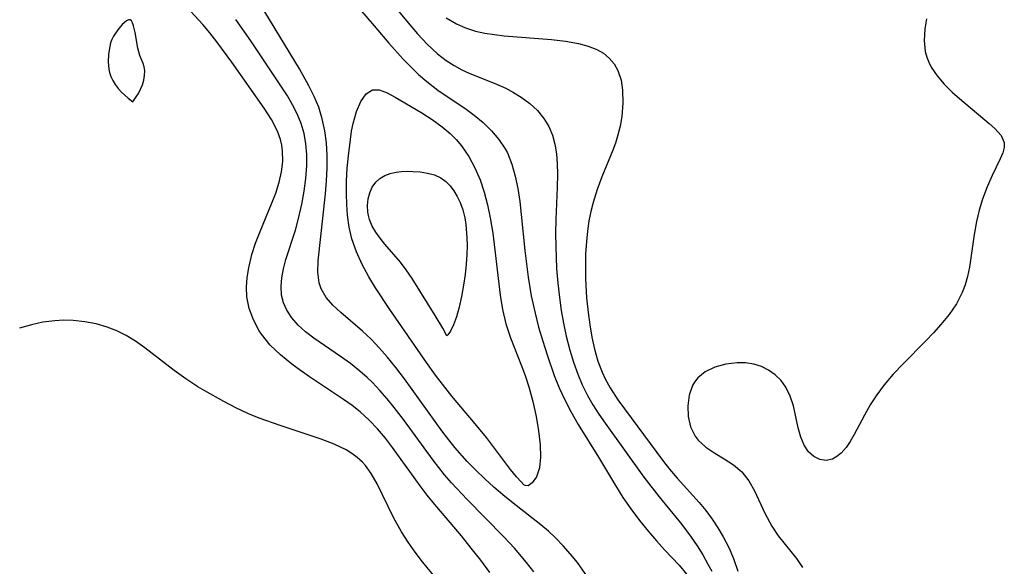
# Model space of a CAD drawing. Header units: metres. Extents: x 1073367 to 1082519, y 1569854 to 1574957.
# Tile 915 of 1056: x 1080784 to 1080910, y 1572429 to 1572499. Entities that reach past the tile are written whole.
import ezdxf

# ---------------------------------------------------------------- set-up
doc = ezdxf.new("R2010")
doc.units = ezdxf.units.M
doc.layers.add('CGG_CurvaNivelLidar_v1', color=253, linetype='Continuous', lineweight=30)

msp = doc.modelspace()

# ---------------------------------------------------------------- linework, layer by layer
at = {"layer": 'CGG_CurvaNivelLidar_v1'}
for p, q in [((1080829.8486, 1572503.1709, 73), (1080833.5781, 1572498.5689, 73)), ((1080807.4216, 1572498.3631, 73.5), (1080804.4137, 1572501.6744, 73.5)), ((1080826.5728, 1572501.3205, 72.5), (1080829.2777, 1572498.2228, 72.5)), ((1080819.7307, 1572492.7208, 72.5), (1080815.3206, 1572500.006, 72.5)), ((1080797.1487, 1572498.3647, 74), (1080796.5809, 1572497.6961, 74)), ((1080797.6987, 1572498.8418, 74), (1080797.1487, 1572498.3647, 74)), ((1080797.9453, 1572498.9648, 74), (1080797.6987, 1572498.8418, 74)), ((1080798.1591, 1572498.9744, 74), (1080797.9453, 1572498.9648, 74)), ((1080798.3398, 1572498.8366, 74), (1080798.1591, 1572498.9744, 74)), ((1080798.4832, 1572498.5758, 74), (1080798.3398, 1572498.8366, 74)), ((1080798.6003, 1572498.2264, 74), (1080798.4832, 1572498.5758, 74)), ((1080798.7882, 1572497.3606, 74), (1080798.6003, 1572498.2264, 74)), ((1080808.3028, 1572497.3242, 73.5), (1080807.4216, 1572498.3631, 73.5)), ((1080813.5476, 1572496.2772, 73), (1080811.651, 1572499, 73)), ((1080829.2777, 1572498.2228, 72.5), (1080831.1451, 1572496.0192, 72.5)), ((1080833.5781, 1572498.5689, 73), (1080834.7707, 1572497.1774, 73)), ((1080838.45, 1572499.23, 73.5), (1080839.7335, 1572498.4444, 73.5)), ((1080839.7335, 1572498.4444, 73.5), (1080840.9139, 1572497.9318, 73.5)), ((1080899.6349, 1572499.1123, 74), (1080899.41, 1572497.8064, 74)), ((1080796.0645, 1572496.9093, 74), (1080795.8522, 1572496.4792, 74)), ((1080796.5809, 1572497.6961, 74), (1080796.0645, 1572496.9093, 74)), ((1080799.1499, 1572495.3772, 74), (1080798.7882, 1572497.3606, 74)), ((1080809.2283, 1572496.1607, 73.5), (1080808.3028, 1572497.3242, 73.5)), ((1080834.7707, 1572497.1774, 73), (1080836.0097, 1572495.8609, 73)), ((1080840.9139, 1572497.9318, 73.5), (1080842.1624, 1572497.5469, 73.5)), ((1080842.1624, 1572497.5469, 73.5), (1080843.3551, 1572497.2837, 73.5)), ((1080843.3551, 1572497.2837, 73.5), (1080844.582, 1572497.0862, 73.5)), ((1080844.582, 1572497.0862, 73.5), (1080845.8341, 1572496.9361, 73.5)), ((1080845.8341, 1572496.9361, 73.5), (1080851.8757, 1572496.4511, 73.5)), ((1080899.41, 1572497.8064, 74), (1080899.3361, 1572496.3593, 74)), ((1080795.687, 1572496.0312, 74), (1080795.5611, 1572495.5652, 74)), ((1080795.8522, 1572496.4792, 74), (1080795.687, 1572496.0312, 74)), ((1080811.1152, 1572493.594, 73.5), (1080809.2283, 1572496.1607, 73.5)), ((1080817.4659, 1572490.4388, 73), (1080813.5476, 1572496.2772, 73)), ((1080831.1451, 1572496.0192, 72.5), (1080832.9583, 1572493.9765, 72.5)), ((1080836.0097, 1572495.8609, 73), (1080837.3204, 1572494.655, 73)), ((1080851.8757, 1572496.4511, 73.5), (1080853.6302, 1572496.2401, 73.5)), ((1080853.6302, 1572496.2401, 73.5), (1080855.3008, 1572495.9374, 73.5)), ((1080855.3008, 1572495.9374, 73.5), (1080856.509, 1572495.6173, 73.5)), ((1080899.3361, 1572496.3593, 74), (1080899.482, 1572494.9594, 74)), ((1080795.4053, 1572494.6011, 74), (1080795.3691, 1572493.6206, 74)), ((1080795.5611, 1572495.5652, 74), (1080795.4053, 1572494.6011, 74)), ((1080799.4214, 1572494.4117, 74), (1080799.1499, 1572495.3772, 74)), ((1080799.8199, 1572493.418, 74), (1080799.4214, 1572494.4117, 74)), ((1080837.3204, 1572494.655, 73), (1080838.4285, 1572493.805, 73)), ((1080856.509, 1572495.6173, 73.5), (1080857.618, 1572495.1889, 73.5)), ((1080857.618, 1572495.1889, 73.5), (1080858.4731, 1572494.7064, 73.5)), ((1080858.4731, 1572494.7064, 73.5), (1080859.2126, 1572494.1078, 73.5)), ((1080899.482, 1572494.9594, 74), (1080899.6693, 1572494.2305, 74)), ((1080795.3691, 1572493.6206, 74), (1080795.4569, 1572492.7102, 74)), ((1080799.9551, 1572492.9742, 74), (1080799.8199, 1572493.418, 74)), ((1080815.2346, 1572487.715, 73.5), (1080811.1152, 1572493.594, 73.5)), ((1080832.9583, 1572493.9765, 72.5), (1080833.92, 1572492.982, 72.5)), ((1080838.4285, 1572493.805, 73), (1080839.4485, 1572493.1556, 73)), ((1080839.4485, 1572493.1556, 73), (1080840.4318, 1572492.6255, 73)), ((1080859.2126, 1572494.1078, 73.5), (1080859.8351, 1572493.3637, 73.5)), ((1080859.8351, 1572493.3637, 73.5), (1080860.3129, 1572492.5077, 73.5)), ((1080899.6693, 1572494.2305, 74), (1080899.928, 1572493.5619, 74)), ((1080899.928, 1572493.5619, 74), (1080900.2349, 1572492.962, 74)), ((1080795.4569, 1572492.7102, 74), (1080795.5553, 1572492.2474, 74)), ((1080795.5553, 1572492.2474, 74), (1080795.7234, 1572491.7489, 74)), ((1080799.9228, 1572491.3044, 74), (1080800.0181, 1572491.8973, 74)), ((1080800.0261, 1572492.4641, 74), (1080799.9551, 1572492.9742, 74)), ((1080800.0181, 1572491.8973, 74), (1080800.0261, 1572492.4641, 74)), ((1080820.9485, 1572490.5622, 72.5), (1080819.7307, 1572492.7208, 72.5)), ((1080833.92, 1572492.982, 72.5), (1080834.919, 1572492.0282, 72.5)), ((1080834.919, 1572492.0282, 72.5), (1080835.96, 1572491.1257, 72.5)), ((1080840.4318, 1572492.6255, 73), (1080841.4424, 1572492.1528, 73)), ((1080841.4424, 1572492.1528, 73), (1080844.5308, 1572490.9141, 73)), ((1080860.3129, 1572492.5077, 73.5), (1080860.7136, 1572491.3069, 73.5)), ((1080900.2349, 1572492.962, 74), (1080900.9882, 1572491.8405, 74)), ((1080795.7234, 1572491.7489, 74), (1080795.9597, 1572491.2363, 74)), ((1080795.9597, 1572491.2363, 74), (1080796.2605, 1572490.7325, 74)), ((1080796.2605, 1572490.7325, 74), (1080796.6531, 1572490.214, 74)), ((1080799.4915, 1572490.1324, 74), (1080799.7376, 1572490.7045, 74)), ((1080799.7376, 1572490.7045, 74), (1080799.9228, 1572491.3044, 74)), ((1080835.96, 1572491.1257, 72.5), (1080837.3812, 1572490.0359, 72.5)), ((1080844.5308, 1572490.9141, 73), (1080846.0343, 1572490.2556, 73)), ((1080860.7136, 1572491.3069, 73.5), (1080860.9225, 1572489.9992, 73.5)), ((1080900.9882, 1572491.8405, 74), (1080901.8952, 1572490.7794, 74)), ((1080901.8952, 1572490.7794, 74), (1080902.9064, 1572489.7697, 74)), ((1080796.6531, 1572490.214, 74), (1080797.0803, 1572489.7433, 74)), ((1080797.0803, 1572489.7433, 74), (1080797.8964, 1572488.9912, 74)), ((1080798.9509, 1572489.166, 74), (1080799.2184, 1572489.6117, 74)), ((1080799.2184, 1572489.6117, 74), (1080799.4915, 1572490.1324, 74)), ((1080818.2066, 1572489.2983, 73), (1080817.4659, 1572490.4388, 73)), ((1080821.6164, 1572489.2167, 72.5), (1080820.9485, 1572490.5622, 72.5)), ((1080827.5726, 1572488.576, 72), (1080828.2471, 1572489.5315, 72)), ((1080828.2471, 1572489.5315, 72), (1080829.0466, 1572490.0447, 72)), ((1080829.0466, 1572490.0447, 72), (1080829.896, 1572490.046, 72)), ((1080829.896, 1572490.046, 72), (1080830.8535, 1572489.6979, 72)), ((1080830.8535, 1572489.6979, 72), (1080831.9157, 1572489.1242, 72)), ((1080837.3812, 1572490.0359, 72.5), (1080840.9816, 1572487.5806, 72.5)), ((1080846.0343, 1572490.2556, 73), (1080847.034, 1572489.7293, 73)), ((1080847.034, 1572489.7293, 73), (1080847.9847, 1572489.1401, 73)), ((1080860.9225, 1572489.9992, 73.5), (1080860.9604, 1572488.366, 73.5)), ((1080902.9064, 1572489.7697, 74), (1080903.8221, 1572488.9413, 74)), ((1080797.8964, 1572488.9912, 74), (1080798.5, 1572488.5208, 74)), ((1080798.5, 1572488.5208, 74), (1080798.9509, 1572489.166, 74)), ((1080818.8766, 1572488.1575, 73), (1080818.2066, 1572489.2983, 73)), ((1080819.4673, 1572486.9884, 73), (1080818.8766, 1572488.1575, 73)), ((1080822.1901, 1572487.8344, 72.5), (1080821.6164, 1572489.2167, 72.5)), ((1080827.0166, 1572487.2962, 72), (1080827.5726, 1572488.576, 72)), ((1080831.9157, 1572489.1242, 72), (1080835.3139, 1572487.1284, 72)), ((1080847.9847, 1572489.1401, 73), (1080849.0762, 1572488.3257, 73)), ((1080849.0762, 1572488.3257, 73), (1080850.0545, 1572487.4126, 73)), ((1080860.9604, 1572488.366, 73.5), (1080860.8084, 1572486.6725, 73.5)), ((1080903.8221, 1572488.9413, 74), (1080907.6137, 1572485.7861, 74)), ((1080816.1844, 1572486.2634, 73.5), (1080815.2346, 1572487.715, 73.5)), ((1080819.955, 1572485.7841, 73), (1080819.4673, 1572486.9884, 73)), ((1080822.6525, 1572486.3631, 72.5), (1080822.1901, 1572487.8344, 72.5)), ((1080826.5844, 1572485.7809, 72), (1080827.0166, 1572487.2962, 72)), ((1080835.3139, 1572487.1284, 72), (1080836.6382, 1572486.2782, 72)), ((1080840.9816, 1572487.5806, 72.5), (1080842.009, 1572486.834, 72.5)), ((1080850.0545, 1572487.4126, 73), (1080850.8909, 1572486.3935, 73)), ((1080816.9573, 1572484.7789, 73.5), (1080816.1844, 1572486.2634, 73.5)), ((1080820.3266, 1572484.5048, 73), (1080819.955, 1572485.7841, 73)), ((1080822.9862, 1572484.8509, 72.5), (1080822.6525, 1572486.3631, 72.5)), ((1080826.3873, 1572484.7861, 72), (1080826.5844, 1572485.7809, 72)), ((1080836.6382, 1572486.2782, 72), (1080837.9366, 1572485.3337, 72)), ((1080842.009, 1572486.834, 72.5), (1080843.163, 1572485.8839, 72.5)), ((1080843.163, 1572485.8839, 72.5), (1080844.2226, 1572484.8584, 72.5)), ((1080850.8909, 1572486.3935, 73), (1080851.4982, 1572485.3817, 73)), ((1080860.8084, 1572486.6725, 73.5), (1080860.5885, 1572485.4111, 73.5)), ((1080907.6137, 1572485.7861, 74), (1080908.3309, 1572485.1445, 74)), ((1080817.3285, 1572483.7381, 73.5), (1080816.9573, 1572484.7789, 73.5)), ((1080820.5659, 1572483.1899, 73), (1080820.3266, 1572484.5048, 73)), ((1080823.1954, 1572483.3083, 72.5), (1080822.9862, 1572484.8509, 72.5)), ((1080826.2245, 1572483.7427, 72), (1080826.3873, 1572484.7861, 72)), ((1080837.9366, 1572485.3337, 72), (1080838.9462, 1572484.4803, 72)), ((1080838.9462, 1572484.4803, 72), (1080839.6949, 1572483.7367, 72)), ((1080844.2226, 1572484.8584, 72.5), (1080845.1643, 1572483.751, 72.5)), ((1080851.4982, 1572485.3817, 73), (1080851.967, 1572484.2912, 73)), ((1080860.5885, 1572485.4111, 73.5), (1080860.2772, 1572484.1499, 73.5)), ((1080908.3309, 1572485.1445, 74), (1080909.1341, 1572484.2524, 74)), ((1080817.4977, 1572483.0021, 73.5), (1080817.3285, 1572483.7381, 73.5)), ((1080820.6791, 1572481.809, 73), (1080820.5659, 1572483.1899, 73)), ((1080823.2849, 1572481.711, 72.5), (1080823.1954, 1572483.3083, 72.5)), ((1080825.9749, 1572481.6712, 72), (1080826.2245, 1572483.7427, 72)), ((1080839.6949, 1572483.7367, 72), (1080840.3848, 1572482.931, 72)), ((1080845.1643, 1572483.751, 72.5), (1080845.958, 1572482.5505, 72.5)), ((1080851.967, 1572484.2912, 73), (1080852.2971, 1572483.1359, 73)), ((1080852.2971, 1572483.1359, 73), (1080852.4939, 1572481.9022, 73)), ((1080859.9966, 1572483.2526, 73.5), (1080859.6737, 1572482.3637, 73.5)), ((1080860.2772, 1572484.1499, 73.5), (1080859.9966, 1572483.2526, 73.5)), ((1080909.1341, 1572484.2524, 74), (1080909.5502, 1572483.3597, 74)), ((1080909.5502, 1572483.3597, 74), (1080909.5501, 1572482.7132, 74)), ((1080817.5977, 1572482.229, 73.5), (1080817.4977, 1572483.0021, 73.5)), ((1080817.6125, 1572480.9288, 73.5), (1080817.5977, 1572482.229, 73.5)), ((1080840.3848, 1572482.931, 72), (1080841.3085, 1572481.5881, 72)), ((1080845.958, 1572482.5505, 72.5), (1080846.2314, 1572482.031, 72.5)), ((1080846.2314, 1572482.031, 72.5), (1080846.8144, 1572480.5943, 72.5)), ((1080852.4939, 1572481.9022, 73), (1080852.5828, 1572480.6227, 73)), ((1080859.6737, 1572482.3637, 73.5), (1080858.2876, 1572478.9941, 73.5)), ((1080909.3534, 1572482.0273, 74), (1080909.0233, 1572481.2803, 74)), ((1080909.5501, 1572482.7132, 74), (1080909.3534, 1572482.0273, 74)), ((1080817.4618, 1572479.6101, 73.5), (1080817.6125, 1572480.9288, 73.5)), ((1080820.6765, 1572480.4088, 73), (1080820.6791, 1572481.809, 73)), ((1080823.2744, 1572480.1002, 72.5), (1080823.2849, 1572481.711, 72.5)), ((1080825.8395, 1572480.0694, 72), (1080825.9749, 1572481.6712, 72)), ((1080841.3085, 1572481.5881, 72), (1080842.0927, 1572480.1304, 72)), ((1080846.8144, 1572480.5943, 72.5), (1080847.2429, 1572479.0696, 72.5)), ((1080852.5828, 1572480.6227, 73), (1080852.6014, 1572479.305, 73)), ((1080909.0233, 1572481.2803, 74), (1080907.9907, 1572479.1661, 74)), ((1080817.1637, 1572478.287, 73.5), (1080817.4618, 1572479.6101, 73.5)), ((1080820.5548, 1572478.7762, 73), (1080820.6765, 1572480.4088, 73)), ((1080823.1906, 1572478.4842, 72.5), (1080823.2744, 1572480.1002, 72.5)), ((1080825.7537, 1572478.4408, 72), (1080825.8395, 1572480.0694, 72)), ((1080830.6072, 1572479.1305, 71.5), (1080831.2992, 1572479.4019, 71.5)), ((1080831.2992, 1572479.4019, 71.5), (1080832.0431, 1572479.5815, 71.5)), ((1080832.0431, 1572479.5815, 71.5), (1080832.7395, 1572479.6647, 71.5)), ((1080832.7395, 1572479.6647, 71.5), (1080833.4542, 1572479.6894, 71.5)), ((1080833.4542, 1572479.6894, 71.5), (1080834.1786, 1572479.6717, 71.5)), ((1080834.1786, 1572479.6717, 71.5), (1080835.1278, 1572479.5993, 71.5)), ((1080835.1278, 1572479.5993, 71.5), (1080836.0565, 1572479.4585, 71.5)), ((1080836.0565, 1572479.4585, 71.5), (1080836.9404, 1572479.2227, 71.5)), ((1080842.0927, 1572480.1304, 72), (1080842.7518, 1572478.584, 72)), ((1080816.7161, 1572476.9098, 73.5), (1080817.1637, 1572478.287, 73.5)), ((1080820.3326, 1572477.1393, 73), (1080820.5548, 1572478.7762, 73)), ((1080823.0519, 1572476.8276, 72.5), (1080823.1906, 1572478.4842, 72.5)), ((1080825.7269, 1572476.8011, 72), (1080825.7537, 1572478.4408, 72)), ((1080829.0191, 1572477.677, 71.5), (1080829.4631, 1572478.3064, 71.5)), ((1080829.4631, 1572478.3064, 71.5), (1080829.987, 1572478.7673, 71.5)), ((1080829.987, 1572478.7673, 71.5), (1080830.6072, 1572479.1305, 71.5)), ((1080836.9404, 1572479.2227, 71.5), (1080837.7514, 1572478.8559, 71.5)), ((1080837.7514, 1572478.8559, 71.5), (1080838.3773, 1572478.4052, 71.5)), ((1080838.3773, 1572478.4052, 71.5), (1080838.9324, 1572477.8477, 71.5)), ((1080842.7518, 1572478.584, 72), (1080843.2806, 1572477.0168, 72)), ((1080847.2429, 1572479.0696, 72.5), (1080847.5607, 1572477.4792, 72.5)), ((1080852.6014, 1572479.305, 73), (1080852.5692, 1572477.603, 73)), ((1080858.2876, 1572478.9941, 73.5), (1080857.6844, 1572477.3708, 73.5)), ((1080907.9907, 1572479.1661, 74), (1080907.3469, 1572477.7131, 74)), ((1080816.1815, 1572475.529, 73.5), (1080816.7161, 1572476.9098, 73.5)), ((1080820.0323, 1572475.5083, 73), (1080820.3326, 1572477.1393, 73)), ((1080822.1343, 1572468.277, 72.5), (1080823.0519, 1572476.8276, 72.5)), ((1080828.5132, 1572476.1593, 71.5), (1080828.7072, 1572476.9509, 71.5)), ((1080828.7072, 1572476.9509, 71.5), (1080829.0191, 1572477.677, 71.5)), ((1080838.9324, 1572477.8477, 71.5), (1080839.4227, 1572477.2052, 71.5)), ((1080839.4227, 1572477.2052, 71.5), (1080839.8498, 1572476.4943, 71.5)), ((1080843.2806, 1572477.0168, 72), (1080843.7113, 1572475.4116, 72)), ((1080847.5607, 1572477.4792, 72.5), (1080847.8041, 1572475.8405, 72.5)), ((1080852.5692, 1572477.603, 73), (1080852.4064, 1572473.5582, 73)), ((1080857.6844, 1572477.3708, 73.5), (1080857.1603, 1572475.709, 73.5)), ((1080907.3469, 1572477.7131, 74), (1080906.7617, 1572476.1428, 74)), ((1080825.7605, 1572475.4457, 72), (1080825.7269, 1572476.8011, 72)), ((1080828.4316, 1572475.3287, 71.5), (1080828.5132, 1572476.1593, 71.5)), ((1080839.8498, 1572476.4943, 71.5), (1080840.2114, 1572475.727, 71.5)), ((1080840.2114, 1572475.727, 71.5), (1080840.5486, 1572474.7651, 71.5)), ((1080847.8041, 1572475.8405, 72.5), (1080848.0043, 1572474.1675, 72.5)), ((1080857.1603, 1572475.709, 73.5), (1080856.8667, 1572474.5568, 73.5)), ((1080906.7617, 1572476.1428, 74), (1080906.3535, 1572474.7443, 74)), ((1080814.7276, 1572472.0087, 73.5), (1080816.1815, 1572475.529, 73.5)), ((1080819.6207, 1572473.6922, 73), (1080820.0323, 1572475.5083, 73)), ((1080825.8603, 1572474.0987, 72), (1080825.7605, 1572475.4457, 72)), ((1080828.4662, 1572474.4823, 71.5), (1080828.4316, 1572475.3287, 71.5)), ((1080828.5342, 1572474.0435, 71.5), (1080828.4662, 1572474.4823, 71.5)), ((1080840.5486, 1572474.7651, 71.5), (1080840.7963, 1572473.7542, 71.5)), ((1080843.7113, 1572475.4116, 72), (1080844.0578, 1572473.7714, 72)), ((1080856.8667, 1572474.5568, 73.5), (1080856.629, 1572473.3892, 73.5)), ((1080906.3535, 1572474.7443, 74), (1080906.0216, 1572473.2946, 74)), ((1080819.2229, 1572472.2067, 73), (1080819.6207, 1572473.6922, 73)), ((1080826.0763, 1572472.5855, 72), (1080825.8603, 1572474.0987, 72)), ((1080828.6579, 1572473.5501, 71.5), (1080828.5342, 1572474.0435, 71.5)), ((1080828.9952, 1572472.7134, 71.5), (1080828.6579, 1572473.5501, 71.5)), ((1080840.7963, 1572473.7542, 71.5), (1080840.9324, 1572472.9318, 71.5)), ((1080844.0578, 1572473.7714, 72), (1080844.3697, 1572471.8251, 72)), ((1080848.0043, 1572474.1675, 72.5), (1080848.4792, 1572469.6152, 72.5)), ((1080852.4064, 1572473.5582, 73), (1080852.3793, 1572471.8243, 73)), ((1080856.629, 1572473.3892, 73.5), (1080856.4318, 1572472.0828, 73.5)), ((1080906.0216, 1572473.2946, 74), (1080905.7241, 1572471.6206, 74)), ((1080814.1605, 1572470.5478, 73.5), (1080814.7276, 1572472.0087, 73.5)), ((1080818.0259, 1572468.4418, 73), (1080819.2229, 1572472.2067, 73)), ((1080826.4196, 1572471.1035, 72), (1080826.0763, 1572472.5855, 72)), ((1080829.4566, 1572471.9247, 71.5), (1080828.9952, 1572472.7134, 71.5)), ((1080830.0122, 1572471.1622, 71.5), (1080829.4566, 1572471.9247, 71.5)), ((1080840.9324, 1572472.9318, 71.5), (1080841.0779, 1572471.2415, 71.5)), ((1080844.3697, 1572471.8251, 72), (1080845.3155, 1572463.9078, 72)), ((1080852.3793, 1572471.8243, 73), (1080852.3953, 1572470.0804, 73)), ((1080856.4318, 1572472.0828, 73.5), (1080856.2954, 1572470.7645, 73.5)), ((1080813.675, 1572469.0761, 73.5), (1080814.1605, 1572470.5478, 73.5)), ((1080826.9953, 1572469.43, 72), (1080826.4196, 1572471.1035, 72)), ((1080830.6304, 1572470.4148, 71.5), (1080830.0122, 1572471.1622, 71.5)), ((1080841.0779, 1572471.2415, 71.5), (1080841.1008, 1572470.1824, 71.5)), ((1080856.2954, 1572470.7645, 73.5), (1080856.1993, 1572469.1725, 73.5)), ((1080905.7241, 1572471.6206, 74), (1080905.1265, 1572467.4866, 74)), ((1080827.7287, 1572467.8073, 72), (1080826.9953, 1572469.43, 72)), ((1080832.6084, 1572468.1326, 71.5), (1080830.6304, 1572470.4148, 71.5)), ((1080841.1008, 1572470.1824, 71.5), (1080841.0823, 1572469.0984, 71.5)), ((1080848.4792, 1572469.6152, 72.5), (1080848.8957, 1572466.189, 72.5)), ((1080852.3953, 1572470.0804, 73), (1080852.5099, 1572467.3047, 73)), ((1080813.2746, 1572467.4069, 73.5), (1080813.675, 1572469.0761, 73.5)), ((1080817.7032, 1572467.2696, 73), (1080818.0259, 1572468.4418, 73)), ((1080822.0836, 1572466.8371, 72.5), (1080822.1343, 1572468.277, 72.5)), ((1080833.3427, 1572467.1457, 71.5), (1080832.6084, 1572468.1326, 71.5)), ((1080841.0823, 1572469.0984, 71.5), (1080840.9998, 1572467.8798, 71.5)), ((1080856.1993, 1572469.1725, 73.5), (1080856.1669, 1572467.5737, 73.5)), ((1080813.0842, 1572466.1636, 73.5), (1080813.2746, 1572467.4069, 73.5)), ((1080817.4786, 1572466.1182, 73), (1080817.7032, 1572467.2696, 73)), ((1080822.2448, 1572465.4974, 72.5), (1080822.0836, 1572466.8371, 72.5)), ((1080828.5834, 1572466.2293, 72), (1080827.7287, 1572467.8073, 72)), ((1080834.1085, 1572466.0181, 71.5), (1080833.3427, 1572467.1457, 71.5)), ((1080840.9998, 1572467.8798, 71.5), (1080840.8557, 1572466.5531, 71.5)), ((1080852.5099, 1572467.3047, 73), (1080852.6515, 1572465.4528, 73)), ((1080856.1669, 1572467.5737, 73.5), (1080856.1915, 1572465.9729, 73.5)), ((1080905.1265, 1572467.4866, 74), (1080904.8802, 1572466.2904, 74)), ((1080813.0031, 1572464.9311, 73.5), (1080813.0842, 1572466.1636, 73.5)), ((1080817.3931, 1572465.0109, 73), (1080817.4786, 1572466.1182, 73)), ((1080829.4213, 1572464.8522, 72), (1080828.5834, 1572466.2293, 72)), ((1080837.032, 1572461.3299, 71.5), (1080834.1085, 1572466.0181, 71.5)), ((1080840.8557, 1572466.5531, 71.5), (1080840.6591, 1572465.176, 71.5)), ((1080848.8957, 1572466.189, 72.5), (1080849.2784, 1572463.8443, 72.5)), ((1080856.1915, 1572465.9729, 73.5), (1080856.3306, 1572463.5695, 73.5)), ((1080904.8802, 1572466.2904, 74), (1080904.5836, 1572465.2485, 74)), ((1080813.0555, 1572463.7171, 73.5), (1080813.0031, 1572464.9311, 73.5)), ((1080817.4691, 1572463.9341, 73), (1080817.3931, 1572465.0109, 73)), ((1080822.51, 1572464.7003, 72.5), (1080822.2448, 1572465.4974, 72.5)), ((1080823.1429, 1572463.6304, 72.5), (1080822.51, 1572464.7003, 72.5)), ((1080831.2528, 1572462.0701, 72), (1080829.4213, 1572464.8522, 72)), ((1080840.6591, 1572465.176, 71.5), (1080840.4054, 1572463.7497, 71.5)), ((1080852.6515, 1572465.4528, 73), (1080852.8546, 1572463.609, 73)), ((1080904.5836, 1572465.2485, 74), (1080904.1972, 1572464.2378, 74)), ((1080813.3459, 1572462.2055, 73.5), (1080813.0555, 1572463.7171, 73.5)), ((1080817.7117, 1572462.9494, 73), (1080817.4691, 1572463.9341, 73)), ((1080824.0045, 1572462.6429, 72.5), (1080823.1429, 1572463.6304, 72.5)), ((1080840.4054, 1572463.7497, 71.5), (1080840.1037, 1572462.3945, 71.5)), ((1080845.3155, 1572463.9078, 72), (1080845.6252, 1572462.0729, 72)), ((1080849.2784, 1572463.8443, 72.5), (1080849.7598, 1572461.6105, 72.5)), ((1080852.8546, 1572463.609, 73), (1080853.0977, 1572461.9623, 73)), ((1080856.3306, 1572463.5695, 73.5), (1080856.5198, 1572461.7186, 73.5)), ((1080904.1972, 1572464.2378, 74), (1080903.4482, 1572462.8141, 74)), ((1080813.8687, 1572460.754, 73.5), (1080813.3459, 1572462.2055, 73.5)), ((1080818.116, 1572462.015, 73), (1080817.7117, 1572462.9494, 73)), ((1080818.7689, 1572461.011, 73), (1080818.116, 1572462.015, 73)), ((1080825.0243, 1572461.6954, 72.5), (1080824.0045, 1572462.6429, 72.5)), ((1080835.913, 1572455.3231, 72), (1080831.2528, 1572462.0701, 72)), ((1080840.1037, 1572462.3945, 71.5), (1080839.7575, 1572461.174, 71.5)), ((1080845.6252, 1572462.0729, 72), (1080846.0464, 1572460.2807, 72)), ((1080853.0977, 1572461.9623, 73), (1080853.3941, 1572460.3285, 73)), ((1080903.4482, 1572462.8141, 74), (1080902.5239, 1572461.4593, 74)), ((1080788.554, 1572460.6628, 74), (1080787.0599, 1572460.4707, 74)), ((1080789.7283, 1572460.7091, 74), (1080788.554, 1572460.6628, 74)), ((1080790.9028, 1572460.6724, 74), (1080789.7283, 1572460.7091, 74)), ((1080792.3788, 1572460.5214, 74), (1080790.9028, 1572460.6724, 74)), ((1080793.8347, 1572460.2517, 74), (1080792.3788, 1572460.5214, 74)), ((1080814.6052, 1572459.382, 73.5), (1080813.8687, 1572460.754, 73.5)), ((1080819.5897, 1572460.0841, 73), (1080818.7689, 1572461.011, 73)), ((1080827.7847, 1572459.332, 72.5), (1080825.0243, 1572461.6954, 72.5)), ((1080837.9899, 1572459.7118, 71.5), (1080837.032, 1572461.3299, 71.5)), ((1080839.7575, 1572461.174, 71.5), (1080839.3772, 1572460.1475, 71.5)), ((1080849.7598, 1572461.6105, 72.5), (1080850.2207, 1572459.8246, 72.5)), ((1080856.5198, 1572461.7186, 73.5), (1080856.7319, 1572460.1309, 73.5)), ((1080902.5239, 1572461.4593, 74), (1080901.469, 1572460.1579, 74)), ((1080785.5806, 1572460.1472, 74), (1080784.0748, 1572459.6912, 74)), ((1080787.0599, 1572460.4707, 74), (1080785.5806, 1572460.1472, 74)), ((1080795.2567, 1572459.852, 74), (1080793.8347, 1572460.2517, 74)), ((1080796.4809, 1572459.3759, 74), (1080795.2567, 1572459.852, 74)), ((1080797.6587, 1572458.7861, 74), (1080796.4809, 1572459.3759, 74)), ((1080814.9032, 1572458.9375, 73.5), (1080814.6052, 1572459.382, 73.5)), ((1080820.5285, 1572459.2408, 73), (1080819.5897, 1572460.0841, 73)), ((1080828.8633, 1572458.3049, 72.5), (1080827.7847, 1572459.332, 72.5)), ((1080838.5, 1572458.7216, 71.5), (1080837.9899, 1572459.7118, 71.5)), ((1080838.9825, 1572459.3478, 71.5), (1080838.663, 1572458.8564, 71.5)), ((1080839.3772, 1572460.1475, 71.5), (1080838.9825, 1572459.3478, 71.5)), ((1080846.0464, 1572460.2807, 72), (1080846.6345, 1572458.4744, 72)), ((1080850.2207, 1572459.8246, 72.5), (1080850.7317, 1572458.0536, 72.5)), ((1080853.3941, 1572460.3285, 73), (1080853.7402, 1572458.7101, 73)), ((1080856.7319, 1572460.1309, 73.5), (1080856.9975, 1572458.5641, 73.5)), ((1080901.469, 1572460.1579, 74), (1080900.537, 1572459.1261, 74)), ((1080798.8633, 1572458.0363, 74), (1080797.6587, 1572458.7861, 74)), ((1080800.0293, 1572457.1976, 74), (1080798.8633, 1572458.0363, 74)), ((1080816.0231, 1572457.5657, 73.5), (1080814.9032, 1572458.9375, 73.5)), ((1080821.5642, 1572458.4445, 73), (1080820.5285, 1572459.2408, 73)), ((1080824.979, 1572456.1113, 73), (1080821.5642, 1572458.4445, 73)), ((1080829.9159, 1572457.208, 72.5), (1080828.8633, 1572458.3049, 72.5)), ((1080838.663, 1572458.8564, 71.5), (1080838.5, 1572458.7216, 71.5)), ((1080846.6345, 1572458.4744, 72), (1080848.0515, 1572454.9362, 72)), ((1080850.7317, 1572458.0536, 72.5), (1080851.284, 1572456.2978, 72.5)), ((1080853.7402, 1572458.7101, 73), (1080854.1916, 1572456.9123, 73)), ((1080856.9975, 1572458.5641, 73.5), (1080857.3338, 1572457.0264, 73.5)), ((1080899.5622, 1572458.1125, 74), (1080896.6422, 1572455.1866, 74)), ((1080900.537, 1572459.1261, 74), (1080899.5622, 1572458.1125, 74)), ((1080803.7752, 1572454.3036, 74), (1080800.0293, 1572457.1976, 74)), ((1080817.3257, 1572456.2962, 73.5), (1080816.0231, 1572457.5657, 73.5)), ((1080830.9368, 1572456.0497, 72.5), (1080829.9159, 1572457.208, 72.5)), ((1080854.1916, 1572456.9123, 73), (1080854.6532, 1572455.3647, 73)), ((1080857.3338, 1572457.0264, 73.5), (1080857.7628, 1572455.5281, 73.5)), ((1080818.7657, 1572455.1173, 73.5), (1080817.3257, 1572456.2962, 73.5)), ((1080826.2356, 1572455.2165, 73), (1080824.979, 1572456.1113, 73)), ((1080832.0389, 1572454.689, 72.5), (1080830.9368, 1572456.0497, 72.5)), ((1080851.284, 1572456.2978, 72.5), (1080852.2014, 1572453.6862, 72.5)), ((1080857.7628, 1572455.5281, 73.5), (1080858.2991, 1572454.105, 73.5)), ((1080805.2652, 1572453.2482, 74), (1080803.7752, 1572454.3036, 74)), ((1080819.4098, 1572454.6422, 73.5), (1080818.7657, 1572455.1173, 73.5)), ((1080821.028, 1572453.5275, 73.5), (1080819.4098, 1572454.6422, 73.5)), ((1080827.4547, 1572454.2557, 73), (1080826.2356, 1572455.2165, 73)), ((1080828.3801, 1572453.4285, 73), (1080827.4547, 1572454.2557, 73)), ((1080833.1084, 1572453.2793, 72.5), (1080832.0389, 1572454.689, 72.5)), ((1080837.0589, 1572453.7286, 72), (1080835.913, 1572455.3231, 72)), ((1080848.0515, 1572454.9362, 72), (1080848.5107, 1572453.704, 72)), ((1080854.6532, 1572455.3647, 73), (1080855.1925, 1572453.8504, 73)), ((1080872.6826, 1572454.7471, 74), (1080871.4554, 1572454.1551, 74)), ((1080874.0555, 1572455.1276, 74), (1080872.6826, 1572454.7471, 74)), ((1080875.5013, 1572455.2981, 74), (1080874.0555, 1572455.1276, 74)), ((1080876.5826, 1572455.2791, 74), (1080875.5013, 1572455.2981, 74)), ((1080877.6431, 1572455.1151, 74), (1080876.5826, 1572455.2791, 74)), ((1080878.6039, 1572454.8099, 74), (1080877.6431, 1572455.1151, 74)), ((1080879.5044, 1572454.3642, 74), (1080878.6039, 1572454.8099, 74)), ((1080880.3543, 1572453.7635, 74), (1080879.5044, 1572454.3642, 74)), ((1080896.6422, 1572455.1866, 74), (1080895.4022, 1572453.8682, 74)), ((1080806.7995, 1572452.2555, 74), (1080805.2652, 1572453.2482, 74)), ((1080825.3665, 1572450.6325, 73.5), (1080821.028, 1572453.5275, 73.5)), ((1080829.0446, 1572452.7753, 73), (1080828.3801, 1572453.4285, 73)), ((1080838.0082, 1572446.4656, 72.5), (1080833.1084, 1572453.2793, 72.5)), ((1080839.1387, 1572451.0615, 72), (1080837.0589, 1572453.7286, 72)), ((1080848.5107, 1572453.704, 72), (1080848.9875, 1572452.2266, 72)), ((1080852.2014, 1572453.6862, 72.5), (1080852.8409, 1572452.121, 72.5)), ((1080855.1925, 1572453.8504, 73), (1080855.7784, 1572452.477, 73)), ((1080858.2991, 1572454.105, 73.5), (1080858.6968, 1572453.2518, 73.5)), ((1080858.6968, 1572453.2518, 73.5), (1080859.3339, 1572452.1016, 73.5)), ((1080870.5007, 1572453.3812, 74), (1080870.0873, 1572452.8563, 74)), ((1080871.4554, 1572454.1551, 74), (1080870.5007, 1572453.3812, 74)), ((1080881.0979, 1572453.0378, 74), (1080880.3543, 1572453.7635, 74)), ((1080881.7137, 1572452.2008, 74), (1080881.0979, 1572453.0378, 74)), ((1080895.4022, 1572453.8682, 74), (1080894.2402, 1572452.5088, 74)), ((1080807.6865, 1572451.7238, 74), (1080806.7995, 1572452.2555, 74)), ((1080829.9946, 1572451.7608, 73), (1080829.0446, 1572452.7753, 73)), ((1080830.91, 1572450.7014, 73), (1080829.9946, 1572451.7608, 73)), ((1080848.9875, 1572452.2266, 72), (1080849.4899, 1572450.3758, 72)), ((1080852.8409, 1572452.121, 72.5), (1080853.545, 1572450.5872, 72.5)), ((1080855.7784, 1572452.477, 73), (1080856.4464, 1572451.1437, 73)), ((1080859.3339, 1572452.1016, 73.5), (1080860.328, 1572450.5932, 73.5)), ((1080869.828, 1572452.4064, 74), (1080869.3889, 1572451.1682, 74)), ((1080870.0873, 1572452.8563, 74), (1080869.828, 1572452.4064, 74)), ((1080882.272, 1572451.0583, 74), (1080881.7137, 1572452.2008, 74)), ((1080894.2402, 1572452.5088, 74), (1080893.2871, 1572451.2416, 74)), ((1080810.0924, 1572450.3628, 74), (1080807.6865, 1572451.7238, 74)), ((1080826.4381, 1572449.8615, 73.5), (1080825.3665, 1572450.6325, 73.5)), ((1080831.7979, 1572449.6069, 73), (1080830.91, 1572450.7014, 73)), ((1080842.1257, 1572447.5336, 72), (1080839.1387, 1572451.0615, 72)), ((1080853.545, 1572450.5872, 72.5), (1080854.3138, 1572449.0887, 72.5)), ((1080856.4464, 1572451.1437, 73), (1080857.1397, 1572449.9409, 73)), ((1080860.328, 1572450.5932, 73.5), (1080866.1055, 1572442.7312, 73.5)), ((1080869.3889, 1572451.1682, 74), (1080869.2068, 1572449.8223, 74)), ((1080882.6724, 1572449.8242, 74), (1080882.272, 1572451.0583, 74)), ((1080893.2871, 1572451.2416, 74), (1080892.4413, 1572449.942, 74)), ((1080811.6224, 1572449.5637, 74), (1080810.0924, 1572450.3628, 74)), ((1080813.1824, 1572448.8401, 74), (1080811.6224, 1572449.5637, 74)), ((1080827.4686, 1572449.0459, 73.5), (1080826.4381, 1572449.8615, 73.5)), ((1080832.9811, 1572448.064, 73), (1080831.7979, 1572449.6069, 73)), ((1080849.4899, 1572450.3758, 72), (1080849.9063, 1572448.4842, 72)), ((1080857.1397, 1572449.9409, 73), (1080857.8888, 1572448.7689, 73)), ((1080869.2068, 1572449.8223, 74), (1080869.266, 1572448.4503, 74)), ((1080883.2995, 1572447.0225, 74), (1080882.6724, 1572449.8242, 74)), ((1080892.4413, 1572449.942, 74), (1080891.7214, 1572448.6516, 74)), ((1080814.6132, 1572448.2698, 74), (1080813.1824, 1572448.8401, 74)), ((1080817.3011, 1572447.3155, 74), (1080814.6132, 1572448.2698, 74)), ((1080828.6102, 1572448.0032, 73.5), (1080827.4686, 1572449.0459, 73.5)), ((1080829.6828, 1572446.8802, 73.5), (1080828.6102, 1572448.0032, 73.5)), ((1080836.7636, 1572442.8869, 73), (1080832.9811, 1572448.064, 73)), ((1080849.9063, 1572448.4842, 72), (1080850.2192, 1572446.626, 72)), ((1080854.3138, 1572449.0887, 72.5), (1080855.2568, 1572447.4412, 72.5)), ((1080857.8888, 1572448.7689, 73), (1080858.6796, 1572447.6214, 73)), ((1080869.266, 1572448.4503, 74), (1080869.5713, 1572447.1297, 74)), ((1080891.7214, 1572448.6516, 74), (1080890.435, 1572446.1704, 74)), ((1080822.5084, 1572445.5806, 74), (1080817.3011, 1572447.3155, 74)), ((1080830.698, 1572445.693, 73.5), (1080829.6828, 1572446.8802, 73.5)), ((1080843.5609, 1572445.7792, 72), (1080842.1257, 1572447.5336, 72)), ((1080855.2568, 1572447.4412, 72.5), (1080857.8469, 1572443.2673, 72.5)), ((1080858.6796, 1572447.6214, 73), (1080863.6378, 1572440.7347, 73)), ((1080869.5713, 1572447.1297, 74), (1080870.1484, 1572445.939, 74)), ((1080883.6078, 1572445.8535, 74), (1080883.2995, 1572447.0225, 74)), ((1080824.1603, 1572444.9569, 74), (1080822.5084, 1572445.5806, 74)), ((1080831.6158, 1572444.5208, 73.5), (1080830.698, 1572445.693, 73.5)), ((1080839.5589, 1572444.5173, 72.5), (1080838.0082, 1572446.4656, 72.5)), ((1080846.6499, 1572441.7145, 72), (1080843.5609, 1572445.7792, 72)), ((1080850.2192, 1572446.626, 72), (1080850.4101, 1572444.8739, 72)), ((1080870.1484, 1572445.939, 74), (1080870.5349, 1572445.4354, 74)), ((1080884.0294, 1572444.8114, 74), (1080883.6078, 1572445.8535, 74)), ((1080890.435, 1572446.1704, 74), (1080889.9236, 1572445.2988, 74)), ((1080825.6973, 1572444.2147, 74), (1080824.1603, 1572444.9569, 74)), ((1080826.4256, 1572443.7627, 74), (1080825.6973, 1572444.2147, 74)), ((1080835.1108, 1572439.6271, 73.5), (1080831.6158, 1572444.5208, 73.5)), ((1080841.1291, 1572442.748, 72.5), (1080839.5589, 1572444.5173, 72.5)), ((1080850.4101, 1572444.8739, 72), (1080850.4538, 1572443.3007, 72)), ((1080870.5349, 1572445.4354, 74), (1080871.5153, 1572444.5536, 74)), ((1080871.5153, 1572444.5536, 74), (1080872.6604, 1572443.7986, 74)), ((1080884.5865, 1572443.9857, 74), (1080884.0294, 1572444.8114, 74)), ((1080889.3867, 1572444.5179, 74), (1080888.7613, 1572443.8011, 74)), ((1080889.9236, 1572445.2988, 74), (1080889.3867, 1572444.5179, 74)), ((1080827.1023, 1572443.2517, 74), (1080826.4256, 1572443.7627, 74)), ((1080827.7593, 1572442.6363, 74), (1080827.1023, 1572443.2517, 74)), ((1080850.4538, 1572443.3007, 72), (1080850.3096, 1572441.9479, 72)), ((1080857.8469, 1572443.2673, 72.5), (1080860.0026, 1572439.6892, 72.5)), ((1080872.6604, 1572443.7986, 74), (1080873.8698, 1572443.0818, 74)), ((1080873.8698, 1572443.0818, 74), (1080875.0494, 1572442.3157, 74)), ((1080885.2714, 1572443.3612, 74), (1080884.5865, 1572443.9857, 74)), ((1080886.0469, 1572442.9775, 74), (1080885.2714, 1572443.3612, 74)), ((1080886.8471, 1572442.8748, 74), (1080886.0469, 1572442.9775, 74)), ((1080887.6503, 1572443.0472, 74), (1080886.8471, 1572442.8748, 74)), ((1080888.2215, 1572443.3556, 74), (1080887.6503, 1572443.0472, 74)), ((1080888.7613, 1572443.8011, 74), (1080888.2215, 1572443.3556, 74)), ((1080828.1398, 1572442.2129, 74), (1080827.7593, 1572442.6363, 74)), ((1080828.8945, 1572441.192, 74), (1080828.1398, 1572442.2129, 74)), ((1080838.2298, 1572441.0512, 73), (1080836.7636, 1572442.8869, 73)), ((1080842.2267, 1572441.6216, 72.5), (1080841.1291, 1572442.748, 72.5)), ((1080847.4063, 1572440.7923, 72), (1080846.6499, 1572441.7145, 72)), ((1080850.3096, 1572441.9479, 72), (1080849.9317, 1572440.7859, 72)), ((1080866.1055, 1572442.7312, 73.5), (1080866.8825, 1572441.7582, 73.5)), ((1080866.8825, 1572441.7582, 73.5), (1080867.8637, 1572440.6047, 73.5)), ((1080875.0494, 1572442.3157, 74), (1080876.1057, 1572441.4092, 74)), ((1080829.654, 1572439.876, 74), (1080828.8945, 1572441.192, 74)), ((1080839.1098, 1572440.0385, 73), (1080838.2298, 1572441.0512, 73)), ((1080843.3598, 1572440.5312, 72.5), (1080842.2267, 1572441.6216, 72.5)), ((1080844.5221, 1572439.4765, 72.5), (1080843.3598, 1572440.5312, 72.5)), ((1080848.0001, 1572440.1248, 72), (1080847.4063, 1572440.7923, 72)), ((1080849.9317, 1572440.7859, 72), (1080849.4103, 1572440.0061, 72)), ((1080863.6378, 1572440.7347, 73), (1080865.5813, 1572438.2342, 73)), ((1080867.8637, 1572440.6047, 73.5), (1080870.6736, 1572437.4997, 73.5)), ((1080876.1057, 1572441.4092, 74), (1080876.9788, 1572440.2821, 74)), ((1080831.7165, 1572435.5947, 74), (1080829.654, 1572439.876, 74)), ((1080836.0274, 1572438.4369, 73.5), (1080835.1108, 1572439.6271, 73.5)), ((1080841.1184, 1572437.8856, 73), (1080839.1098, 1572440.0385, 73)), ((1080845.9299, 1572438.273, 72.5), (1080844.5221, 1572439.4765, 72.5)), ((1080848.351, 1572439.7701, 72), (1080848.0001, 1572440.1248, 72)), ((1080848.5, 1572439.6633, 72), (1080848.351, 1572439.7701, 72)), ((1080848.9025, 1572439.6551, 72), (1080848.5, 1572439.6633, 72)), ((1080849.4103, 1572440.0061, 72), (1080848.9025, 1572439.6551, 72)), ((1080860.0026, 1572439.6892, 72.5), (1080860.9543, 1572438.1668, 72.5)), ((1080876.9788, 1572440.2821, 74), (1080877.7074, 1572438.9893, 74)), ((1080836.9784, 1572437.2651, 73.5), (1080836.0274, 1572438.4369, 73.5)), ((1080847.3565, 1572437.1184, 72.5), (1080845.9299, 1572438.273, 72.5)), ((1080860.9543, 1572438.1668, 72.5), (1080861.9535, 1572436.6895, 72.5)), ((1080865.5813, 1572438.2342, 73), (1080868.4424, 1572434.724, 73)), ((1080877.7074, 1572438.9893, 74), (1080879.0231, 1572436.1746, 74)), ((1080840.3809, 1572433.2561, 73.5), (1080836.9784, 1572437.2651, 73.5)), ((1080845.7531, 1572433.1903, 73), (1080841.1184, 1572437.8856, 73)), ((1080850.5086, 1572434.6829, 72.5), (1080847.3565, 1572437.1184, 72.5)), ((1080861.9535, 1572436.6895, 72.5), (1080863.0634, 1572435.2161, 72.5)), ((1080870.6736, 1572437.4997, 73.5), (1080871.5281, 1572436.4788, 73.5)), ((1080832.7596, 1572433.7889, 74), (1080831.7165, 1572435.5947, 74)), ((1080871.5281, 1572436.4788, 73.5), (1080872.325, 1572435.4084, 73.5)), ((1080879.0231, 1572436.1746, 74), (1080879.9208, 1572434.481, 74)), ((1080851.4538, 1572433.8631, 72.5), (1080850.5086, 1572434.6829, 72.5)), ((1080863.0634, 1572435.2161, 72.5), (1080864.2145, 1572433.8025, 72.5)), ((1080868.4424, 1572434.724, 73), (1080869.6481, 1572433.1167, 73)), ((1080872.325, 1572435.4084, 73.5), (1080873.0609, 1572434.293, 73.5)), ((1080873.0609, 1572434.293, 73.5), (1080873.7379, 1572433.1389, 73.5)), ((1080879.9208, 1572434.481, 74), (1080880.7389, 1572433.2665, 74)), ((1080833.6023, 1572432.4789, 74), (1080832.7596, 1572433.7889, 74)), ((1080841.638, 1572431.7197, 73.5), (1080840.3809, 1572433.2561, 73.5)), ((1080847.1389, 1572431.684, 73), (1080845.7531, 1572433.1903, 73)), ((1080852.3652, 1572432.9975, 72.5), (1080851.4538, 1572433.8631, 72.5)), ((1080853.3489, 1572431.9894, 72.5), (1080852.3652, 1572432.9975, 72.5)), ((1080864.2145, 1572433.8025, 72.5), (1080865.2238, 1572432.6183, 72.5)), ((1080869.6481, 1572433.1167, 73), (1080870.4095, 1572431.9959, 73)), ((1080873.7379, 1572433.1389, 73.5), (1080874.4368, 1572431.7785, 73.5)), ((1080880.7389, 1572433.2665, 74), (1080883.0836, 1572430.3794, 74)), ((1080834.4933, 1572431.1997, 74), (1080833.6023, 1572432.4789, 74)), ((1080842.8481, 1572430.1666, 73.5), (1080841.638, 1572431.7197, 73.5)), ((1080848.6784, 1572429.8926, 73), (1080847.1389, 1572431.684, 73)), ((1080854.2886, 1572430.943, 72.5), (1080853.3489, 1572431.9894, 72.5)), ((1080865.2238, 1572432.6183, 72.5), (1080866.249, 1572431.4918, 72.5)), ((1080870.4095, 1572431.9959, 73), (1080871.1265, 1572430.8488, 73)), ((1080874.4368, 1572431.7785, 73.5), (1080875.0447, 1572430.3735, 73.5)), ((1080835.4286, 1572429.9661, 74), (1080834.4933, 1572431.1997, 74)), ((1080855.171, 1572429.8597, 72.5), (1080854.2886, 1572430.943, 72.5)), ((1080866.249, 1572431.4918, 72.5), (1080868.1193, 1572429.5502, 72.5)), ((1080871.1265, 1572430.8488, 73), (1080871.7945, 1572429.6766, 73)), ((1080837.211, 1572427.7952, 74), (1080835.4286, 1572429.9661, 74)), ((1080843.9974, 1572428.604, 73.5), (1080842.8481, 1572430.1666, 73.5)), ((1080849.6221, 1572428.698, 73), (1080848.6784, 1572429.8926, 73)), ((1080856.2324, 1572428.3657, 72.5), (1080855.171, 1572429.8597, 72.5)), ((1080868.1193, 1572429.5502, 72.5), (1080869.0865, 1572428.3674, 72.5)), ((1080871.7945, 1572429.6766, 73), (1080872.2646, 1572428.7699, 73)), ((1080875.0447, 1572430.3735, 73.5), (1080875.6, 1572428.7626, 73.5)), ((1080883.0836, 1572430.3794, 74), (1080883.8349, 1572429.2325, 74))]:
    msp.add_line(p, q, dxfattribs=at)

doc.saveas('drawing.dxf')
